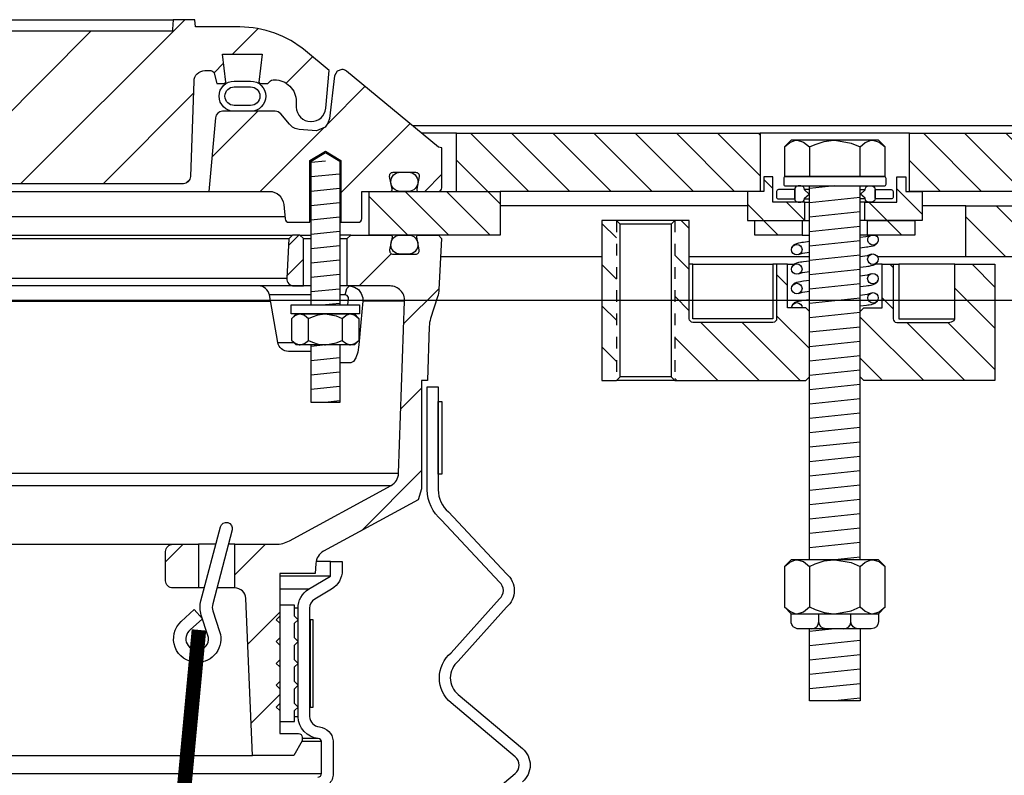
# Model space of a CAD drawing. Extents: x -169 to 7270, y -140 to 2984.
# Tile 566 of 656: x 6825.95 to 6834.41, y 415.93 to 422.42. Entities that reach past the tile are written whole.
import ezdxf

# ---------------------------------------------------------------- set-up
doc = ezdxf.new("R2010")
doc.units = 0
doc.header["$MEASUREMENT"] = 0
doc.linetypes.add('HIDDEN5', pattern=[0.05, 0.025, -0.025])
doc.layers.add('FREEZE-LINES', color=8, linetype='CONTINUOUS', plot=False)
for name, color, linetype in [('MULTI-PORT-MANHOLE', 4, 'CONTINUOUS'), ('MULTI-PORT-MANHOLE-HATCH', 252, 'CONTINUOUS'), ('MULTI-PORT-SHROUD', 1, 'CONTINUOUS'), ('MULTI-PORT-SPILL-BUCKET', 1, 'CONTINUOUS'), ('MULTI-PORT-SPILL-BUCKET-HATCH', 7, 'CONTINUOUS'), ('MULTI-PORT-SPILL-BUCKET-MANHOLE', 2, 'CONTINUOUS'), ('MULTI-PORT-SPILL-BUCKET-MANHOLE-HATCH', 7, 'CONTINUOUS'), ('MULTI-PORT-SPILL-BUCKET-SHROUD', 1, 'CONTINUOUS')]:
    doc.layers.add(name, color=color, linetype=linetype)
pattern_1 = [(135, (14796.21675, -756.0172), (0.176776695, 0.176776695), [])]
pattern_2 = [(45, (-1151.3131, -756.0172), (-0.35355339, 0.35355339), [])]

msp = doc.modelspace()

# ---------------------------------------------------------------- hatches: boundary and pattern name
at = {"layer": 'MULTI-PORT-MANHOLE-HATCH', "linetype": 'Continuous'}
h = msp.add_hatch(dxfattribs=at)
h.set_pattern_fill('LINE', color=256, scale=2, angle=45, style=0)
h.set_pattern_definition(pattern_1)
h.paths.add_polyline_path([(6835.57683, 420.00736), (6835.57683, 420.38236), (6834.07683, 420.38236), (6834.07683, 420.81986), (6835.57683, 420.81986), (6835.57683, 421.50736), (6835.82683, 421.50736), (6835.82683, 420.00736)])
h = msp.add_hatch(dxfattribs=at)
h.set_pattern_fill('LINE', color=256, scale=2, angle=45, style=0)
h.set_pattern_definition(pattern_1)
h.paths.add_polyline_path([(6828.95183, 420.56986), (6828.95183, 420.94486), (6829.70183, 420.94486), (6829.70183, 421.44486), (6832.31121, 421.44486), (6832.31121, 420.94486), (6830.07683, 420.94486), (6830.07683, 420.56986)])
h = msp.add_hatch(dxfattribs=at)
h.set_pattern_fill('LINE', color=256, scale=2, angle=45, style=0)
h.set_pattern_definition(pattern_1)
h.paths.add_polyline_path([(6833.59246, 421.44486), (6835.45183, 421.44486), (6835.45183, 420.94486), (6833.59246, 420.94486)])
h = msp.add_hatch(dxfattribs=at)
h.set_pattern_fill('LINE', color=256, scale=2, angle=45, style=0)
h.set_pattern_definition(pattern_1)
h.paths.add_polyline_path([(6833.20964, 420.85111), (6833.48308, 420.85111), (6833.48308, 421.06986), (6833.56121, 421.06986), (6833.56121, 420.94486), (6833.70183, 420.94486), (6833.70183, 420.69486), (6833.20964, 420.69486)])
h.paths.add_polyline_path([(6832.20183, 420.94486), (6832.34246, 420.94486), (6832.34246, 421.06986), (6832.42058, 421.06986), (6832.42058, 420.85111), (6832.69402, 420.85111), (6832.69402, 420.69486), (6832.20183, 420.69486)])
h.paths.add_polyline_path([(6832.26433, 420.69486), (6832.67058, 420.69486), (6832.67058, 420.56986), (6832.26433, 420.56986)])
h.paths.add_polyline_path([(6833.23308, 420.69486), (6833.63933, 420.69486), (6833.63933, 420.56986), (6833.23308, 420.56986)])
h = msp.add_hatch(dxfattribs=at)
h.set_pattern_fill('LINE', color=256, scale=2, angle=45, style=0)
h.set_pattern_definition(pattern_1)
h.paths.add_polyline_path([(6831.57683, 420.69486), (6831.70183, 420.69486), (6831.70183, 419.85111, 0.4142136), (6831.73308, 419.81986), (6832.42058, 419.81986, 0.4142136), (6832.45183, 419.85111), (6832.45183, 420.31986), (6832.54558, 420.31986), (6832.54558, 419.94486), (6832.70183, 419.94486), (6832.73308, 419.91361), (6832.73308, 419.35111), (6832.70183, 419.31986), (6831.57683, 419.31986)])
h.paths.add_polyline_path([(6830.95183, 420.69486), (6831.07683, 420.69486), (6831.07683, 419.31986), (6830.95183, 419.31986)])
h = msp.add_hatch(dxfattribs=at)
h.set_pattern_fill('LINE', color=256, scale=2, angle=45, style=0)
h.set_pattern_definition(pattern_1)
h.paths.add_polyline_path([(6833.17058, 419.91361), (6833.20183, 419.94486), (6833.35808, 419.94486), (6833.35808, 420.31986), (6833.45183, 420.31986), (6833.45183, 419.85111, 0.4142136), (6833.48308, 419.81986), (6833.92556, 419.81986), (6833.95432, 419.82405), (6833.97537, 419.83548), (6833.98308, 419.85111), (6833.98308, 420.31986), (6834.32683, 420.31986), (6834.32683, 419.31986), (6833.20183, 419.31986), (6833.17058, 419.35111)])
at = {"layer": 'MULTI-PORT-SPILL-BUCKET-HATCH', "linetype": 'Continuous'}
h = msp.add_hatch(dxfattribs=at)
h.set_pattern_fill('LINE', color=256, scale=4, angle=45, style=0)
h.set_pattern_definition([(45, (-1015.51055, -784.51195), (-0.35355339, 0.35355339), [])])
edge = h.paths.add_edge_path(flags=16)
edge.add_line((6828.38933, 420.13236), (6828.38933, 420.53861))
edge.add_line((6828.38933, 420.53861), (6828.35808, 420.56986))
edge.add_line((6828.35808, 420.56986), (6828.29558, 420.56986))
edge.add_line((6828.29558, 420.56986), (6828.2626, 420.53688))
edge.add_line((6828.2626, 420.53688), (6828.24485, 420.19813))
edge.add_arc((6828.30727, 420.19486), 0.0625, 176.99787, 269.997947)
edge.add_line((6828.30726, 420.13236), (6828.38933, 420.13236))
edge = h.paths.add_edge_path()
edge.add_line((6827.26739, 417.91361), (6827.48587, 417.91361))
edge.add_line((6827.48587, 417.91361), (6827.48587, 417.53861))
edge.add_line((6827.48587, 417.53861), (6827.26739, 417.53861))
edge.add_arc((6827.26739, 417.60111), 0.0625, 180, 270, ccw=False)
edge.add_line((6827.20489, 417.60111), (6827.20489, 417.85111))
edge.add_arc((6827.26739, 417.85111), 0.0625, 90, 180, ccw=False)
edge = h.paths.add_edge_path()
edge.add_arc((6829.13247, 420.00736), 0.125, 358, 450)
edge.add_line((6829.13247, 420.13236), (6828.76433, 420.13236))
edge.add_line((6828.76433, 420.13236), (6828.76433, 420.53861))
edge.add_line((6828.76433, 420.53861), (6828.79558, 420.56986))
edge.add_line((6828.79558, 420.56986), (6829.13513, 420.56986))
edge.add_arc((6829.13514, 420.55486), 0.015, -11.010479, 90.011204, ccw=False)
edge.add_line((6829.14986, 420.552), (6829.12869, 420.44307))
edge.add_arc((6829.15936, 420.43711), 0.03125, 169.001697, 270.001442)
edge.add_line((6829.15936, 420.40586), (6829.3513, 420.40586))
edge.add_arc((6829.3513, 420.43711), 0.03125, 269.999681, 370.999427)
edge.add_line((6829.38198, 420.44307), (6829.3608, 420.552))
edge.add_arc((6829.3759, 420.55455), 0.01532, 88.573656, 189.573401, ccw=False)
edge.add_line((6829.37629, 420.56986), (6829.5471, 420.56986))
edge.add_line((6829.5471, 420.56986), (6829.5752, 420.53865))
edge.add_line((6829.5752, 420.53865), (6829.55234, 420.10251))
edge.add_arc((6829.30267, 420.11559), 0.25001, 342.100386, 357.000406, ccw=False)
edge.add_line((6829.54058, 420.03875), (6829.48061, 419.85308))
edge.add_arc((6829.71851, 419.77624), 0.25, 162.100003, 178.000095)
edge.add_line((6829.46866, 419.78497), (6829.45242, 419.31986))
edge.add_line((6829.45242, 419.31986), (6829.40187, 419.31986))
edge.add_line((6829.40187, 419.31986), (6829.40187, 418.38941))
edge.add_line((6829.40187, 418.38941), (6829.37442, 418.29642))
edge.add_line((6829.37442, 418.29642), (6828.56012, 417.85328))
edge.add_arc((6828.61987, 417.74349), 0.125, 118.554702, 177.000044)
edge.add_line((6828.49505, 417.75003), (6828.49052, 417.66361))
edge.add_line((6828.49052, 417.66361), (6828.18683, 417.66361))
edge.add_line((6828.18683, 417.66361), (6828.18683, 416.28861))
edge.add_line((6828.18683, 416.28861), (6828.34558, 416.28861))
edge.add_arc((6828.34558, 416.25736), 0.03125, 0, 90, ccw=False)
edge.add_line((6828.37683, 416.25736), (6828.37683, 416.22611))
edge.add_line((6828.37683, 416.22611), (6828.30466, 416.10111))
edge.add_line((6828.30466, 416.10111), (6827.95183, 416.10111))
edge.add_line((6827.95183, 416.10111), (6827.89298, 417.44895))
edge.add_arc((6827.79932, 417.44486), 0.09375, 2.499991, 90)
edge.add_line((6827.79932, 417.53861), (6827.79932, 417.91361))
edge.add_line((6827.79932, 417.91361), (6828.14972, 417.91361))
edge.add_arc((6828.14972, 418.1636), 0.25, 270.000244, 298.555091)
edge.add_line((6828.26922, 417.94402), (6829.14056, 418.41819))
edge.add_arc((6829.08081, 418.52799), 0.125, 298.554793, 357.999929)
edge.add_line((6829.20573, 418.52363), (6829.25739, 420.003))
h = msp.add_hatch(dxfattribs=at)
h.set_pattern_fill('LINE', color=256, scale=4, angle=45, style=0)
h.set_pattern_definition([(45, (-1151.3131, -756.0172), (-0.35355339, 0.35355339), [])])
edge = h.paths.add_edge_path()
edge.add_line((6828.38933, 420.13236), (6828.38933, 420.53861))
edge.add_line((6828.38933, 420.53861), (6828.35808, 420.56986))
edge.add_line((6828.35808, 420.56986), (6828.29558, 420.56986))
edge.add_line((6828.29558, 420.56986), (6828.2626, 420.53688))
edge.add_line((6828.2626, 420.53688), (6828.24485, 420.19813))
edge.add_arc((6828.30727, 420.19486), 0.0625, 176.99787, 269.997947)
edge.add_line((6828.30726, 420.13236), (6828.38933, 420.13236))
at = {"layer": 'MULTI-PORT-SPILL-BUCKET-MANHOLE-HATCH', "linetype": 'Continuous'}
h = msp.add_hatch(dxfattribs=at)
h.set_pattern_fill('LINE', color=256, scale=4, angle=45, style=0)
h.set_pattern_definition(pattern_2)
h.paths.add_polyline_path([(6827.44867, 421.89126, -0.4040269), (6827.54236, 421.98173), (6827.5923, 421.98173, -0.339462), (6827.62248, 421.95857), (6827.64558, 421.87236), (6827.71433, 421.87236), (6827.72324, 421.88126), (6827.69363, 422.12236), (6828.03503, 422.12236), (6828.00542, 421.88126), (6828.01433, 421.87236), (6828.08308, 421.87236), (6828.10518, 421.89445, -0.1989124), (6828.12727, 421.90361), (6828.13933, 421.90361, -0.4142136), (6828.32683, 421.71611), (6828.32683, 421.66923, 0.4182417), (6828.45355, 421.54424, 0.3928366), (6828.57979, 421.65834), (6828.60808, 421.98173), (6828.40514, 422.15203, 0.1763305), (6827.8427, 422.35673), (6827.46012, 422.35673), (6827.45574, 422.41923), (6827.27084, 422.41923), (6827.26799, 422.37854), (6827.26515, 422.33784), (6827.2645, 422.32853), (6827.26384, 422.31924), (6823.63945, 422.31924), (6823.63815, 422.33784), (6823.6353, 422.37854), (6823.63246, 422.41923), (6823.44728, 422.41923), (6823.44291, 422.35673), (6823.27312, 422.35673), (6823.26875, 422.41923), (6823.08124, 422.41923), (6823.07687, 422.35673), (6822.82291, 422.35673), (6822.82291, 422.41923), (6822.70695, 422.41923), (6822.70695, 422.35673), (6822.48275, 422.35673), (6822.48275, 422.41923), (6822.36679, 422.41923), (6822.36679, 422.35673), (6821.82679, 422.35673), (6821.82242, 422.41923), (6821.63491, 422.41923), (6821.63054, 422.35673), (6821.5088, 422.35673), (6821.50443, 422.41923), (6821.31371, 422.41923), (6821.29226, 422.41673), (6821.27204, 422.41084), (6821.2531, 422.40161), (6821.23597, 422.38936), (6821.22116, 422.37438), (6821.20905, 422.35715), (6821.20304, 422.34545), (6821.19829, 422.33318), (6821.19461, 422.31932), (6821.19254, 422.30513), (6821.15701, 421.89899), (6821.12147, 421.49286), (6821.1164, 421.43497), (6821.11062, 421.36891), (6821.1068, 421.35294), (6821.0992, 421.33329), (6821.08843, 421.3152), (6821.07476, 421.29918), (6821.0586, 421.28566), (6821.04039, 421.27507), (6821.01304, 421.26479), (6820.9868, 421.26298), (6818.85481, 421.26298), (6818.8095, 421.27148), (6818.77036, 421.29582), (6818.74269, 421.3327), (6818.73028, 421.37709), (6818.6838, 421.90834), (6818.68996, 421.95941), (6818.71616, 422.00368), (6818.75798, 422.03365), (6818.80833, 422.04423), (6819.17038, 422.04423), (6819.21822, 422.05375), (6819.25877, 422.08085), (6819.28587, 422.1214), (6819.29539, 422.16923), (6819.29539, 422.29423), (6819.28587, 422.34207), (6819.25877, 422.38262), (6819.21822, 422.40972), (6819.17038, 422.41923), (6818.98287, 422.41923), (6818.9785, 422.35673), (6818.64209, 422.35673), (6818.59567, 422.36028), (6818.54925, 422.36393), (6818.50193, 422.36039), (6818.4539, 422.35673), (6818.39161, 422.35673), (6818.36881, 422.36279), (6818.35497, 422.37459), (6818.3286, 422.3952), (6818.29853, 422.40973), (6818.26595, 422.41728), (6818.23236, 422.41923), (6818.16709, 422.40859), (6818.11175, 422.3749), (6818.10251, 422.36693), (6818.08192, 422.35726), (6818.06726, 422.35673), (6818.03805, 422.35673), (6818.01567, 422.35849), (6817.99367, 422.36296), (6817.97189, 422.36891), (6817.95004, 422.37459), (6817.94854, 422.37492), (6817.94703, 422.37523), (6817.93465, 422.37704), (6817.92216, 422.37765), (6817.90813, 422.37688), (6817.89427, 422.37459), (6817.87242, 422.3689), (6817.85062, 422.36295), (6817.82858, 422.35849), (6817.80626, 422.35673), (6817.75678, 422.35673), (6817.73435, 422.36337), (6817.71957, 422.37401), (6817.7189, 422.37459), (6817.71228, 422.3801), (6817.70536, 422.38522), (6817.68349, 422.39791), (6817.65986, 422.40692), (6817.63438, 422.41229), (6817.60838, 422.41402), (6817.58088, 422.41209), (6817.55401, 422.40605), (6817.52838, 422.39547), (6817.50503, 422.38054), (6817.5014, 422.37762), (6817.49062, 422.36841), (6817.4681, 422.3577), (6817.45142, 422.35673), (6817.06096, 422.35673, 0.176327), (6816.49852, 422.15202), (6816.29558, 421.98173), (6816.32387, 421.65834, 0.3928366), (6816.45011, 421.54424, 0.4182417), (6816.57683, 421.66923), (6816.57683, 421.71611, -0.4142136), (6816.76433, 421.90361), (6816.77639, 421.90361, -0.1989124), (6816.79848, 421.89445), (6816.82058, 421.87236), (6816.88933, 421.87236), (6816.89824, 421.88126), (6816.86863, 422.12236), (6817.21003, 422.12236), (6817.18042, 421.88126), (6817.18933, 421.87236), (6817.25808, 421.87236), (6817.28118, 421.95857, -0.3394582), (6817.31137, 421.98173), (6817.3613, 421.98173, -0.4040263), (6817.45499, 421.89125), (6817.48355, 421.07331, 0.4040263), (6817.54602, 421.01298), (6817.70465, 421.01298), (6817.75637, 421.01683), (6817.80809, 421.02053), (6818.16349, 421.01858), (6818.53039, 421.0169), (6818.5612, 421.01597), (6818.59192, 421.01352), (6818.6022, 421.01298), (6821.27824, 421.01298), (6821.32355, 421.02148), (6821.3627, 421.04582), (6821.39036, 421.0827), (6821.40278, 421.12709), (6821.47304, 421.93013), (6821.48545, 421.97452), (6821.51311, 422.0114), (6821.55226, 422.03573), (6821.59757, 422.04423), (6824.00244, 422.04423, -0.3888787), (6824.25149, 421.81602), (6824.25934, 421.72628, 0.3888787), (6824.3216, 421.66923), (6824.45791, 421.66923, -0.0996827), (6824.50629, 421.65949), (6825.67062, 421.17076, -0.2784038), (6825.74677, 421.0664), (6825.74745, 421.05863, 0.3888787), (6825.79726, 421.01299), (6827.35765, 421.01298, 0.4040262), (6827.42011, 421.0733)])
h = msp.add_hatch(dxfattribs=at)
h.set_pattern_fill('LINE', color=256, scale=4, angle=45, style=0)
h.set_pattern_definition(pattern_2)
edge = h.paths.add_edge_path()
edge.add_line((6827.63199, 421.5753), (6827.57683, 420.94486))
edge.add_line((6827.57683, 420.94486), (6828.0953, 420.94486))
edge.add_arc((6828.0953, 420.81986), 0.125, 5.000099, 90.000043, ccw=False)
edge.add_line((6828.21982, 420.83075), (6828.23058, 420.70776))
edge.add_arc((6828.26172, 420.71048), 0.03125, 185, 270)
edge.add_line((6828.26172, 420.67923), (6828.44313, 420.67923))
edge.add_line((6828.44313, 420.67923), (6828.44313, 421.21048))
edge.add_line((6828.44313, 421.21048), (6828.57683, 421.29082))
edge.add_line((6828.57683, 421.29082), (6828.71053, 421.21048))
edge.add_line((6828.71053, 421.21048), (6828.71053, 420.67923))
edge.add_line((6828.71053, 420.67923), (6828.85808, 420.67923))
edge.add_arc((6828.85808, 420.71048), 0.03125, 270, 360)
edge.add_line((6828.88933, 420.71048), (6828.88933, 420.94486))
edge.add_line((6828.88933, 420.94486), (6829.13438, 420.94486))
edge.add_arc((6829.13438, 420.96048), 0.01562, 270, 370.999746)
edge.add_line((6829.14971, 420.96346), (6829.12869, 421.07165))
edge.add_arc((6829.15936, 421.07761), 0.03125, 90.000847, 191.000593, ccw=False)
edge.add_line((6829.15936, 421.10886), (6829.3513, 421.10886))
edge.add_arc((6829.3513, 421.07761), 0.03125, -10.998303, 90.001443, ccw=False)
edge.add_line((6829.38198, 421.07165), (6829.3608, 420.96272))
edge.add_arc((6829.37553, 420.95986), 0.01501, 169.008936, 269.975776)
edge.add_line((6829.37553, 420.94486), (6829.54558, 420.94486))
edge.add_arc((6829.54558, 420.97611), 0.03125, 270, 360)
edge.add_line((6829.57683, 420.97611), (6829.57683, 421.31986))
edge.add_line((6829.57683, 421.31986), (6829.54852, 421.32517))
edge.add_line((6829.54852, 421.32517), (6828.75754, 421.97727))
edge.add_arc((6828.71787, 421.92898), 0.0625, 50.600528, 90)
edge.add_line((6828.71787, 421.99148), (6828.6771, 421.97615))
edge.add_line((6828.6771, 421.97615), (6828.65633, 421.93767))
edge.add_line((6828.65633, 421.93767), (6828.61104, 421.57072))
edge.add_line((6828.61104, 421.57072), (6828.59913, 421.53057))
edge.add_line((6828.59913, 421.53057), (6828.57404, 421.49671))
edge.add_line((6828.57404, 421.49671), (6828.50183, 421.46391))
edge.add_line((6828.50183, 421.46391), (6828.35272, 421.47696))
edge.add_arc((6828.36361, 421.60149), 0.125, 220.000141, 265.000351, ccw=False)
edge.add_line((6828.26785, 421.52114), (6828.19326, 421.61003))
edge.add_arc((6828.14539, 421.56986), 0.0625, 40.001024, 90.001569)
edge.add_line((6828.14539, 421.63236), (6827.69425, 421.63236))
edge.add_arc((6827.69425, 421.56986), 0.0625, 90, 175)

# ---------------------------------------------------------------- linework, layer by layer
at = {"layer": 'FREEZE-LINES', "linetype": 'Continuous'}
msp.add_line((7225.69428, 420.00736), (6181.69428, 420.00736), dxfattribs=at)
at = {"layer": 'MULTI-PORT-MANHOLE', "color": 7, "linetype": 'Continuous'}
for p, q in [((6835.57683, 421.50736), (6829.32753, 421.50736)), ((6833.59246, 421.44486), (6832.31121, 421.44486)), ((6832.20183, 420.81986), (6830.07683, 420.81986)), ((6832.6918, 420.88111), (6832.73308, 420.88111)), ((6832.69402, 420.85111), (6832.73308, 420.85111)), ((6833.20964, 420.85111), (6833.17058, 420.85111)), ((6834.07683, 420.81986), (6833.70183, 420.81986)), ((6831.57683, 420.69486), (6831.07683, 420.69486)), ((6832.69402, 420.69486), (6832.73308, 420.69486)), ((6833.20964, 420.69486), (6833.17058, 420.69486)), ((6832.67058, 420.56986), (6832.73308, 420.56986)), ((6833.23308, 420.56986), (6833.17058, 420.56986)), ((6830.95183, 420.38236), (6829.567, 420.38236)), ((6832.73308, 420.38236), (6831.70183, 420.38236)), ((6831.73308, 420.31986), (6832.42058, 420.31986)), ((6832.54558, 420.31986), (6832.60467, 420.31986)), ((6833.35808, 420.31986), (6833.29899, 420.31986)), ((6834.07683, 420.38236), (6833.31845, 420.38236)), ((6833.98307, 420.31986), (6833.50006, 420.31986)), ((6831.57683, 419.31986), (6831.07683, 419.31986))]:
    msp.add_line(p, q, dxfattribs=at)
at = {"layer": 'MULTI-PORT-MANHOLE', "color": 254, "linetype": 'Continuous'}
for p, q in [((6829.70183, 421.44486), (6829.40334, 421.44486)), ((6833.17058, 420.96171), (6833.21186, 420.96171)), ((6833.21186, 420.88111), (6833.17058, 420.88111))]:
    msp.add_line(p, q, dxfattribs=at)
at = {"layer": 'MULTI-PORT-MANHOLE', "color": 2, "linetype": 'Continuous'}
for p, q in [((6832.73532, 421.32619), (6832.73532, 421.07171)), ((6833.16834, 421.07171), (6833.16834, 421.32619)), ((6832.73308, 417.78154), (6832.73308, 420.99171)), ((6833.17058, 417.78154), (6833.17058, 420.99171)), ((6831.54558, 420.66361), (6831.10808, 420.66361)), ((6831.54558, 419.35111), (6831.10808, 419.35111)), ((6832.73532, 417.72353), (6832.73532, 417.37556)), ((6833.16834, 417.37556), (6833.16834, 417.72353))]:
    msp.add_line(p, q, dxfattribs=at)
at = {"layer": 'MULTI-PORT-MANHOLE', "linetype": 'Continuous'}
msp.add_line((6829.70183, 420.94486), (6830.07683, 420.94486), dxfattribs=at)
at = {"layer": 'MULTI-PORT-MANHOLE', "color": 3, "linetype": 'Continuous'}
msp.add_line((6833.17058, 419.89493), (6833.17058, 420.83461), dxfattribs=at)
at = {"layer": 'MULTI-PORT-MANHOLE', "color": 1, "linetype": 'HIDDEN5', "ltscale": 0.4}
for p, q in [((6831.07683, 420.69486), (6831.07683, 419.31986)), ((6831.57683, 420.69486), (6831.57683, 419.31986))]:
    msp.add_line(p, q, dxfattribs=at)
at = {"layer": 'MULTI-PORT-MANHOLE', "linetype": 'Continuous'}
for points in [[(6835.57683, 420.00736), (6835.57683, 420.38236), (6834.07683, 420.38236), (6834.07683, 420.81986), (6835.57683, 420.81986), (6835.57683, 421.50736), (6835.82683, 421.50736), (6835.82683, 420.00736)], [(6828.95183, 420.56986), (6828.95183, 420.94486), (6829.70183, 420.94486), (6829.70183, 421.44486), (6832.31121, 421.44486), (6832.31121, 420.94486), (6830.07683, 420.94486), (6830.07683, 420.56986)], [(6833.59246, 421.44486), (6835.45183, 421.44486), (6835.45183, 420.94486), (6833.59246, 420.94486)]]:
    msp.add_lwpolyline(points, close=True, dxfattribs=at)
at = {"layer": 'MULTI-PORT-MANHOLE', "color": 2, "linetype": 'Continuous'}
for points in [[(6833.32683, 421.07171), (6833.38484, 421.07171), (6833.38484, 421.32619), (6833.32683, 421.38421), (6832.57683, 421.38421), (6832.51882, 421.32619), (6832.51882, 421.07171), (6832.57683, 421.07171)], [(6832.42058, 421.06986), (6832.34246, 421.06986), (6832.34246, 420.94486), (6832.20183, 420.94486), (6832.20183, 420.69486), (6832.69402, 420.69486), (6832.69402, 420.85111), (6832.42058, 420.85111)], [(6833.48308, 421.06986), (6833.56121, 421.06986), (6833.56121, 420.94486), (6833.70183, 420.94486), (6833.70183, 420.69486), (6833.20964, 420.69486), (6833.20964, 420.85111), (6833.48308, 420.85111)], [(6831.10808, 419.35111), (6831.10808, 420.66361), (6831.07683, 420.69486), (6830.95183, 420.69486), (6830.95183, 419.31986), (6831.07683, 419.31986)], [(6832.67058, 420.56986), (6832.26433, 420.56986), (6832.26433, 420.69486), (6832.67058, 420.69486), (6832.67058, 420.56986)], [(6833.23308, 420.56986), (6833.23308, 420.69486), (6833.63933, 420.69486), (6833.63933, 420.56986), (6833.23308, 420.56986)], [(6833.32683, 417.31754), (6833.38484, 417.37556), (6833.38484, 417.72353), (6833.32683, 417.78154), (6832.57683, 417.78154), (6832.51882, 417.72353), (6832.51882, 417.37556), (6832.57683, 417.31754)]]:
    msp.add_lwpolyline(points, close=True, dxfattribs=at)
for points in [[(6832.51882, 421.32619), (6832.56395, 421.36352), (6832.61348, 421.38421), (6832.62707, 421.38421), (6832.62707, 421.38421), (6832.68334, 421.36769), (6832.73532, 421.32619), (6832.78393, 421.34833), (6832.85958, 421.37303), (6832.94083, 421.38405), (6832.95183, 421.38421), (6833.09134, 421.3591), (6833.16834, 421.32619), (6833.21346, 421.36352), (6833.26299, 421.38421), (6833.27659, 421.38421), (6833.33286, 421.36769), (6833.38484, 421.32619)], [(6832.51882, 417.72353), (6832.56395, 417.76086), (6832.61348, 417.78154), (6832.62707, 417.78154), (6832.62707, 417.78154), (6832.68334, 417.76503), (6832.73532, 417.72353), (6832.78393, 417.74567), (6832.85958, 417.77037), (6832.94083, 417.78138), (6832.95183, 417.78154), (6833.09134, 417.75643), (6833.16834, 417.72353), (6833.21346, 417.76086), (6833.26299, 417.78154), (6833.27659, 417.78154), (6833.33286, 417.76503), (6833.38484, 417.72353)], [(6832.51882, 417.37556), (6832.56395, 417.33823), (6832.61348, 417.31754), (6832.62707, 417.31754), (6832.62707, 417.31754), (6832.68334, 417.33406), (6832.73532, 417.37556), (6832.78393, 417.35342), (6832.85958, 417.32872), (6832.94083, 417.3177), (6832.95183, 417.31754), (6833.09134, 417.34265), (6833.16834, 417.37556), (6833.21346, 417.33823), (6833.26299, 417.31754), (6833.27659, 417.31754), (6833.33286, 417.33406), (6833.38484, 417.37556)], [(6833.17058, 417.18755), (6833.17058, 416.57021), (6832.73308, 416.57021), (6832.73308, 417.18754)]]:
    msp.add_lwpolyline(points, dxfattribs=at)
for points in [[(6833.3757, 421.07171), (6832.52796, 421.07171, 0.4142136), (6832.51233, 421.05608), (6832.51233, 421.00734, 0.4142136), (6832.52796, 420.99171), (6833.3757, 420.99171, 0.4142136), (6833.39133, 421.00734), (6833.39133, 421.05608, 0.4142136)], [(6831.57683, 419.31986), (6832.70183, 419.31986), (6832.73308, 419.35111), (6832.73308, 419.91361), (6832.70183, 419.94486), (6832.54558, 419.94486), (6832.54558, 420.31986), (6832.45183, 420.31986), (6832.45183, 419.85111, -0.4142136), (6832.42058, 419.81986), (6831.73308, 419.81986, -0.4142136), (6831.70183, 419.85111), (6831.70183, 420.69486), (6831.57683, 420.69486), (6831.54558, 420.66361), (6831.54558, 419.35111)], [(6833.98308, 419.85111), (6833.98308, 420.31986), (6834.32683, 420.31986), (6834.32683, 419.31986), (6833.20183, 419.31986), (6833.17058, 419.35111), (6833.17058, 419.91361), (6833.20183, 419.94486), (6833.35808, 419.94486), (6833.35808, 420.31986), (6833.45183, 420.31986), (6833.45183, 419.85111, 0.4142136), (6833.48308, 419.81986), (6833.92556, 419.81986), (6833.95432, 419.82405), (6833.97537, 419.83548)]]:
    msp.add_lwpolyline(points, format="xyb", close=True, dxfattribs=at)
at = {"layer": 'MULTI-PORT-MANHOLE', "color": 7, "linetype": 'Continuous'}
for points in [[(6832.60683, 420.88236, 0.4142136), (6832.63808, 420.85111), (6832.66058, 420.85111, 0.4142136), (6832.69183, 420.88236), (6832.69183, 420.88624), (6832.73244, 420.92141), (6832.69183, 420.95658), (6832.69183, 420.96046, 0.4142136), (6832.66058, 420.99171), (6832.63808, 420.99171, 0.4142136), (6832.60683, 420.96046), (6832.60683, 420.88111)], [(6833.29683, 420.88236, -0.4142136), (6833.26558, 420.85111), (6833.24308, 420.85111, -0.4142136), (6833.21183, 420.88236), (6833.21183, 420.88624), (6833.17122, 420.92141), (6833.21183, 420.95658), (6833.21183, 420.96046, -0.4142136), (6833.24308, 420.99171), (6833.26558, 420.99171, -0.4142136), (6833.29683, 420.96046), (6833.29683, 420.88111)], [(6832.60683, 420.88241), (6832.60683, 420.96041), (6832.46746, 420.96041, 0.4142136), (6832.45183, 420.94479), (6832.45183, 420.89723, 0.4142136), (6832.46183, 420.8816), (6832.60683, 420.8816)], [(6833.29683, 420.88241), (6833.29683, 420.96041), (6833.43621, 420.96041, -0.4142136), (6833.45183, 420.94479), (6833.45183, 420.89723, -0.4142136), (6833.44183, 420.8816), (6833.29683, 420.8816)]]:
    msp.add_lwpolyline(points, format="xyb", dxfattribs=at)
at = {"layer": 'MULTI-PORT-MANHOLE', "color": 1, "linetype": 'Continuous'}
for points in [[(6833.17058, 420.55019), (6833.21754, 420.5571), (6833.23222, 420.5594), (6833.26011, 420.56986)], [(6832.73308, 420.51319), (6832.68168, 420.50632), (6832.66921, 420.50448), (6832.65777, 420.50265), (6832.63986, 420.49944), (6832.62354, 420.49499), (6832.61601, 420.49237), (6832.60827, 420.48885), (6832.60326, 420.48596), (6832.59792, 420.48207), (6832.59314, 420.47766), (6832.58853, 420.47208), (6832.58425, 420.46474), (6832.582, 420.45742)], [(6833.17058, 420.45993), (6833.22323, 420.46697), (6833.2357, 420.46881), (6833.24714, 420.47064), (6833.26504, 420.47385), (6833.28137, 420.4783), (6833.2889, 420.48092), (6833.29664, 420.48444), (6833.30165, 420.48733), (6833.30699, 420.49122), (6833.31177, 420.49563), (6833.31638, 420.50121), (6833.32066, 420.50855), (6833.32291, 420.51587)], [(6832.64092, 420.40198), (6832.67269, 420.41389), (6832.73308, 420.4228)], [(6833.26231, 420.4044), (6833.23053, 420.39249), (6833.17058, 420.38364)], [(6832.45183, 420.31986), (6832.42058, 420.31986), (6832.42058, 419.85111), (6831.73308, 419.85111), (6831.73308, 420.31986), (6831.70183, 420.31986)], [(6832.73308, 420.34635), (6832.68168, 420.33948), (6832.66921, 420.33764), (6832.65777, 420.3358), (6832.63986, 420.33259), (6832.62354, 420.32814), (6832.61601, 420.32552), (6832.60827, 420.32201), (6832.60326, 420.31912), (6832.59792, 420.31523), (6832.59314, 420.31082), (6832.58853, 420.30524), (6832.58425, 420.2979), (6832.582, 420.29057)], [(6833.17058, 420.29325), (6833.22155, 420.30006), (6833.23402, 420.3019), (6833.24546, 420.30373), (6833.26336, 420.30694), (6833.27969, 420.31139), (6833.28722, 420.31401), (6833.29495, 420.31753), (6833.29997, 420.32042), (6833.30531, 420.32431), (6833.31009, 420.32872), (6833.31469, 420.3343), (6833.31898, 420.34164), (6833.32123, 420.34896)], [(6833.45183, 420.31986), (6833.50006, 420.31986), (6833.50006, 419.85111), (6833.98307, 419.85111)], [(6832.64092, 420.23513), (6832.67269, 420.24705), (6832.73308, 420.25596)], [(6833.26231, 420.23745), (6833.23053, 420.22554), (6833.17058, 420.21669)], [(6832.73308, 420.17938), (6832.68168, 420.17251), (6832.66921, 420.17067), (6832.65777, 420.16884), (6832.63986, 420.16563), (6832.62354, 420.16118), (6832.61601, 420.15856), (6832.60827, 420.15504), (6832.60326, 420.15215), (6832.59792, 420.14826), (6832.59314, 420.14385), (6832.58853, 420.13827), (6832.58425, 420.13093), (6832.582, 420.12361)], [(6833.17058, 420.1263), (6833.22155, 420.13311), (6833.23402, 420.13495), (6833.24546, 420.13678), (6833.26336, 420.13999), (6833.27969, 420.14444), (6833.28722, 420.14706), (6833.29495, 420.15058), (6833.29997, 420.15347), (6833.30531, 420.15736), (6833.31009, 420.16177), (6833.31469, 420.16735), (6833.31898, 420.17469), (6833.32123, 420.18202)], [(6832.64092, 420.06817), (6832.67269, 420.08008), (6832.73308, 420.08899)], [(6833.26231, 420.07174), (6833.23053, 420.05983), (6833.17058, 420.05098)], [(6832.73308, 420.01328), (6832.68211, 420.00647), (6832.66964, 420.00462), (6832.6582, 420.00279), (6832.6403, 419.99958), (6832.62397, 419.99513), (6832.61644, 419.99251), (6832.60871, 419.98899), (6832.60369, 419.9861), (6832.59835, 419.98222), (6832.59357, 419.97781), (6832.58897, 419.97222), (6832.58468, 419.96488), (6832.58243, 419.95756)], [(6833.17058, 419.96059), (6833.22339, 419.96765), (6833.23586, 419.96949), (6833.2473, 419.97132), (6833.2652, 419.97453), (6833.28153, 419.97898), (6833.28906, 419.9816), (6833.29679, 419.98512), (6833.30181, 419.98801), (6833.30715, 419.9919), (6833.31193, 419.99631), (6833.31653, 420.00189), (6833.32082, 420.00923), (6833.32307, 420.01656)]]:
    msp.add_lwpolyline(points, dxfattribs=at)
for points in [[(6833.29908, 420.56986, -4.4549816), (6833.26055, 420.56986)], [(6832.58045, 419.94486, -0.9883849), (6832.6706, 419.94486)]]:
    msp.add_lwpolyline(points, format="xyb", close=True, dxfattribs=at)
at = {"layer": 'MULTI-PORT-MANHOLE', "color": 2, "linetype": 'Continuous'}
for points in [[(6833.32683, 417.31754), (6833.32683, 417.25005, -0.4142124), (6833.26433, 417.18755), (6832.63933, 417.18754, -0.4142147), (6832.57683, 417.25004), (6832.57683, 417.31754)], [(6832.75184, 417.18755, 0.4118607), (6832.81384, 417.25004), (6832.81384, 417.31754)], [(6832.87584, 417.18755, -0.4118607), (6832.81384, 417.25004), (6832.81384, 417.31754)], [(6833.02782, 417.18755, 0.4118607), (6833.08982, 417.25004), (6833.08982, 417.31754)], [(6833.15182, 417.18755, -0.4118607), (6833.08982, 417.25004), (6833.08982, 417.31754)]]:
    msp.add_lwpolyline(points, format="xyb", dxfattribs=at)
at = {"layer": 'MULTI-PORT-MANHOLE', "color": 1, "linetype": 'Continuous'}
for centre in [(6832.62509, 420.44418), (6833.27814, 420.3622), (6832.62509, 420.27734), (6833.27814, 420.19525), (6832.62509, 420.11037), (6833.27998, 420.02979)]:
    msp.add_circle(centre, 0.04508, dxfattribs=at)
at = {"layer": 'MULTI-PORT-MANHOLE-HATCH'}
for p, q in [((6832.95183, 420.99171), (6832.73308, 420.96892)), ((6833.17058, 420.89103), (6832.73308, 420.84545)), ((6833.17058, 420.76757), (6832.73308, 420.72198)), ((6833.17058, 420.6441), (6832.73308, 420.59852)), ((6833.17058, 420.6441), (6832.73308, 420.59852)), ((6833.17058, 420.52063), (6832.73308, 420.47505)), ((6833.17058, 420.39716), (6832.73308, 420.35158)), ((6833.17058, 420.39716), (6832.73308, 420.35158)), ((6833.17058, 420.27369), (6832.73308, 420.22811)), ((6833.17058, 420.15023), (6832.73308, 420.10464)), ((6833.17058, 420.15023), (6832.73308, 420.10464)), ((6833.17058, 420.02676), (6832.73308, 419.98118)), ((6833.17058, 419.90329), (6832.73308, 419.85771)), ((6833.17058, 419.90329), (6832.73308, 419.85771)), ((6833.17058, 419.77982), (6832.73308, 419.73424)), ((6833.17058, 419.65635), (6832.73308, 419.61077)), ((6833.17058, 419.65635), (6832.73308, 419.61077)), ((6833.17058, 419.53289), (6832.73308, 419.4873)), ((6833.17058, 419.40942), (6832.73308, 419.36384)), ((6833.17058, 419.40942), (6832.73308, 419.36384)), ((6833.17058, 419.28595), (6832.73308, 419.24037)), ((6833.17058, 419.16248), (6832.73308, 419.1169)), ((6833.17058, 419.16248), (6832.73308, 419.1169)), ((6833.17058, 419.03901), (6832.73308, 418.99343)), ((6833.17058, 418.91555), (6832.73308, 418.86996)), ((6833.17058, 418.91555), (6832.73308, 418.86996)), ((6833.17058, 418.79208), (6832.73308, 418.7465)), ((6833.17058, 418.66861), (6832.73308, 418.62303)), ((6833.17058, 418.66861), (6832.73308, 418.62303)), ((6833.17058, 418.54514), (6832.73308, 418.49956)), ((6833.17058, 418.42167), (6832.73308, 418.37609)), ((6833.17058, 418.42167), (6832.73308, 418.37609)), ((6833.17058, 418.29821), (6832.73308, 418.25262)), ((6833.17058, 418.17474), (6832.73308, 418.12916)), ((6833.17058, 418.17474), (6832.73308, 418.12916)), ((6833.17058, 418.05127), (6832.73308, 418.00569)), ((6833.17058, 417.9278), (6832.73308, 417.88222)), ((6833.17058, 417.9278), (6832.73308, 417.88222)), ((6833.17058, 417.80433), (6832.95183, 417.78154)), ((6832.95183, 417.18755), (6832.73308, 417.16475)), ((6833.17058, 417.08687), (6832.73308, 417.04129)), ((6833.17058, 416.9634), (6832.73308, 416.91782)), ((6833.17058, 416.83993), (6832.73308, 416.79435)), ((6833.17058, 416.71646), (6832.73308, 416.67088)), ((6833.17058, 416.593), (6832.95183, 416.57021))]:
    msp.add_line(p, q, dxfattribs=at)
at = {"layer": 'MULTI-PORT-MANHOLE-HATCH', "linetype": 'Continuous'}
msp.add_line((6832.73308, 420.96171), (6832.6918, 420.96171), dxfattribs=at)
at = {"layer": 'MULTI-PORT-SHROUD', "color": 1, "linetype": 'Continuous'}
msp.add_lwpolyline([(6829.65649, 415.48164), (6830.20796, 415.94438, 0.4663072), (6830.20796, 416.08801), (6829.65649, 416.55074, -0.4663072), (6829.65649, 416.98164), (6830.07159, 417.44438, 0.4663082), (6830.07159, 417.58801), (6829.57462, 418.11944, -0.2216953), (6829.45183, 418.38277), (6829.45183, 419.26619), (6829.54558, 419.26619), (6829.54558, 418.38277, 0.2216953), (6829.63488, 418.19126), (6830.13185, 417.65983, -0.4663091), (6830.13185, 417.37256), (6829.71675, 416.90983, 0.466309), (6829.71675, 416.62256), (6830.26822, 416.15983, -0.466309), (6830.26822, 415.87256)], format="xyb", dxfattribs=at)
at = {"layer": 'MULTI-PORT-SHROUD', "color": 7, "linetype": 'Continuous'}
msp.add_lwpolyline([(6829.54558, 418.51619), (6829.54558, 419.14119), (6829.57558, 419.14119), (6829.57558, 418.51619)], close=True, dxfattribs=at)
at = {"layer": 'MULTI-PORT-SPILL-BUCKET', "color": 7, "linetype": 'Continuous'}
for p, q in [((6816.60808, 420.56986), (6828.29558, 420.56986)), ((6828.35808, 420.56986), (6828.45363, 420.56986)), ((6828.79558, 420.56986), (6828.70003, 420.56986)), ((6828.2626, 420.53688), (6816.64106, 420.53688)), ((6828.38933, 420.53861), (6828.45363, 420.53861)), ((6828.70003, 420.53861), (6828.76433, 420.53861)), ((6816.65881, 420.19813), (6828.24485, 420.19813)), ((6828.45363, 420.13236), (6816.45003, 420.13236)), ((6828.45363, 420.05489), (6828.09571, 420.05489)), ((6828.7833, 420.13236), (6828.70003, 420.13236)), ((6828.74797, 420.05489), (6828.70003, 420.05489)), ((6825.47004, 420.003), (6828.10486, 420.003)), ((6829.25739, 420.003), (6828.89915, 420.003)), ((6828.16757, 419.64733), (6828.30586, 419.64733)), ((6815.69793, 418.52363), (6829.20573, 418.52363)), ((6815.7631, 418.41819), (6829.14056, 418.41819)), ((6817.63627, 417.91361), (6827.26739, 417.91361)), ((6827.63561, 417.91361), (6827.48587, 417.91361)), ((6827.79932, 417.91361), (6827.74395, 417.91361)), ((6827.53693, 417.53861), (6827.48587, 417.53861)), ((6827.79932, 417.53861), (6827.64527, 417.53861)), ((6816.95183, 416.10111), (6827.95183, 416.10111))]:
    msp.add_line(p, q, dxfattribs=at)
at = {"layer": 'MULTI-PORT-SPILL-BUCKET', "color": 2, "linetype": 'Continuous'}
for p, q in [((6828.43249, 419.66504), (6828.43249, 419.85318)), ((6828.72117, 419.85318), (6828.72117, 419.66504))]:
    msp.add_line(p, q, dxfattribs=at)
for points in [[(6828.45363, 419.96986), (6828.45363, 421.20454), (6828.57683, 421.27857), (6828.70003, 421.20454), (6828.70003, 419.96986)], [(6828.28816, 419.85318), (6828.31824, 419.87807), (6828.35126, 419.89186), (6828.36032, 419.89186), (6828.36032, 419.89186), (6828.39784, 419.88085), (6828.43249, 419.85318), (6828.4649, 419.86794), (6828.51533, 419.88441), (6828.5695, 419.89175), (6828.57683, 419.89186), (6828.66984, 419.87512), (6828.72117, 419.85318), (6828.75125, 419.87807), (6828.78427, 419.89186), (6828.79334, 419.89186), (6828.83085, 419.88085), (6828.86551, 419.85318)], [(6828.28816, 419.66504), (6828.31824, 419.64015), (6828.35126, 419.62636), (6828.36032, 419.62636), (6828.36032, 419.62636), (6828.39784, 419.63737), (6828.43249, 419.66504), (6828.4649, 419.65028), (6828.51533, 419.63381), (6828.5695, 419.62647), (6828.57683, 419.62636), (6828.66984, 419.6431), (6828.72117, 419.66504), (6828.75125, 419.64015), (6828.78427, 419.62636), (6828.79334, 419.62636), (6828.83085, 419.63737), (6828.86551, 419.66504)], [(6828.70003, 419.62636), (6828.70003, 419.13249), (6828.45363, 419.13249), (6828.45363, 419.62636)]]:
    msp.add_lwpolyline(points, dxfattribs=at)
at = {"layer": 'MULTI-PORT-SPILL-BUCKET', "linetype": 'Continuous'}
for points in [[(6829.25739, 420.00299, 0.4244748), (6829.13247, 420.13236), (6828.76433, 420.13236), (6828.76433, 420.53861), (6828.79558, 420.56986), (6829.13513, 420.56986, -0.4717463), (6829.14986, 420.552), (6829.12869, 420.44307, 0.4716293), (6829.15936, 420.40586), (6829.3513, 420.40586, 0.4716293), (6829.38198, 420.44307), (6829.3608, 420.552, -0.4716293), (6829.37629, 420.56986), (6829.5471, 420.56986), (6829.5752, 420.53865), (6829.55234, 420.10251, -0.0651054), (6829.54058, 420.03875), (6829.48061, 419.85308, 0.0694888), (6829.46866, 419.78497), (6829.45242, 419.31986), (6829.40187, 419.31986), (6829.40187, 418.38941), (6829.37442, 418.29642), (6828.56012, 417.85328, 0.2606918), (6828.49505, 417.75003), (6828.49052, 417.66361), (6828.18683, 417.66361), (6828.18683, 416.28861), (6828.34558, 416.28861, -0.4142136), (6828.37683, 416.25736), (6828.37683, 416.22611), (6828.30466, 416.10111), (6827.95183, 416.10111), (6827.89298, 417.44895, 0.4014907), (6827.79932, 417.53861), (6827.79932, 417.53861), (6827.79932, 417.91361), (6828.14972, 417.91361, 0.1252428), (6828.26922, 417.94402), (6829.14056, 418.41819, 0.265356), (6829.20573, 418.52363), (6829.25739, 420.003)], [(6828.38933, 420.13236), (6828.38933, 420.53861), (6828.35808, 420.56986), (6828.29558, 420.56986), (6828.2626, 420.53688), (6828.24485, 420.19813, 0.4296343), (6828.30726, 420.13236), (6828.38933, 420.13236)]]:
    msp.add_lwpolyline(points, format="xyb", dxfattribs=at)
at = {"layer": 'MULTI-PORT-SPILL-BUCKET', "color": 7, "linetype": 'Continuous'}
for points in [[(6829.37133, 420.48586, -0.4142136), (6829.29133, 420.40586), (6829.21933, 420.40586, -0.4142136), (6829.13933, 420.48586), (6829.13933, 420.48986, -0.4142136), (6829.21933, 420.56986), (6829.29133, 420.56986, -0.4142136), (6829.37133, 420.48986)], [(6828.45363, 419.56986), (6828.2599, 419.56986, -0.3639702), (6828.16757, 419.64733), (6828.09571, 420.05489, 0.3639702), (6828.00338, 420.13236)]]:
    msp.add_lwpolyline(points, format="xyb", dxfattribs=at)
msp.add_lwpolyline([(6828.77037, 419.96986), (6828.77506, 420.02255), (6828.77431, 420.03311), (6828.77029, 420.04257), (6828.76344, 420.04985), (6828.7546, 420.05404), (6828.74797, 420.05489), (6828.76024, 420.11042), (6828.7833, 420.13236), (6828.82732, 420.12324), (6828.86063, 420.10122), (6828.88505, 420.06862), (6828.89781, 420.02906), (6828.89915, 420.003), (6828.88252, 419.81847), (6828.86519, 419.62778), (6828.85489, 419.56296), (6828.83907, 419.51493), (6828.8187, 419.48364), (6828.79603, 419.47284), (6828.78549, 419.47284), (6828.70003, 419.47284)], dxfattribs=at)
at = {"layer": 'MULTI-PORT-SPILL-BUCKET', "color": 2, "linetype": 'Continuous'}
for points in [[(6828.86983, 419.89186), (6828.28383, 419.89186), (6828.28383, 419.96986), (6828.28383, 419.96986), (6828.86983, 419.96986)], [(6828.82683, 419.89186), (6828.86551, 419.85318), (6828.86551, 419.66504), (6828.82683, 419.62636), (6828.32683, 419.62636), (6828.28816, 419.66504), (6828.28816, 419.85318), (6828.32683, 419.89186)], [(6828.31183, 416.48486), (6828.34308, 416.51611), (6828.31183, 416.54736), (6828.31183, 416.67236), (6828.34308, 416.70361), (6828.31183, 416.73486), (6828.31183, 416.85986), (6828.34308, 416.89111), (6828.31183, 416.92236), (6828.31183, 417.04736), (6828.34308, 417.07861), (6828.31183, 417.10986), (6828.31183, 417.23486), (6828.34308, 417.26611), (6828.31183, 417.29736), (6828.31183, 417.39111), (6828.18683, 417.39111), (6828.18683, 417.29736), (6828.15558, 417.26611), (6828.18683, 417.23486), (6828.18683, 417.10986), (6828.15558, 417.07861), (6828.18683, 417.04736), (6828.18683, 416.92236), (6828.15558, 416.89111), (6828.18683, 416.85986), (6828.18683, 416.73486), (6828.15558, 416.70361), (6828.18683, 416.67236), (6828.18683, 416.54736), (6828.15558, 416.51611), (6828.18683, 416.48486), (6828.18683, 416.39111), (6828.31183, 416.39111)]]:
    msp.add_lwpolyline(points, close=True, dxfattribs=at)
at = {"layer": 'MULTI-PORT-SPILL-BUCKET', "color": 1, "linetype": 'Continuous'}
msp.add_lwpolyline([(6827.47203, 416.89798, -0.6731304), (6827.33853, 417.25079), (6827.45046, 417.35282), (6827.52143, 417.27463), (6827.41551, 417.17807, 0.8037767), (6827.50017, 417.00654, 0.4355059), (6827.56805, 417.13134), (6827.51162, 417.30603, -0.1437673), (6827.50814, 417.42923), (6827.675, 418.06327, -1), (6827.77632, 418.0366), (6827.60963, 417.40318, 0.144445), (6827.61146, 417.3413), (6827.66863, 417.16335, -0.5162048)], format="xyb", close=True, dxfattribs=at)
at = {"layer": 'MULTI-PORT-SPILL-BUCKET', "linetype": 'Continuous'}
msp.add_lwpolyline([(6827.26739, 417.91361), (6827.48587, 417.91361), (6827.48587, 417.53861), (6827.26739, 417.53861, -0.4142136), (6827.20489, 417.60111), (6827.20489, 417.85111, -0.4142136)], format="xyb", close=True, dxfattribs=at)
at = {"layer": 'MULTI-PORT-SPILL-BUCKET', "color": 7, "const_width": 0.125}
msp.add_lwpolyline([(6827.49115, 417.17814), (6827.16474, 413.69339)], dxfattribs=at)
at = {"layer": 'MULTI-PORT-SPILL-BUCKET-HATCH', "linetype": 'Continuous'}
for p, q in [((6828.57683, 421.20454), (6828.45423, 421.19177)), ((6828.69944, 421.09385), (6828.45423, 421.0683)), ((6828.69944, 420.97038), (6828.45423, 420.94483)), ((6828.69944, 420.84691), (6828.45422, 420.82136)), ((6828.69944, 420.72344), (6828.45422, 420.69789)), ((6828.69944, 420.59997), (6828.45422, 420.57443)), ((6828.69944, 420.47651), (6828.45422, 420.45096)), ((6828.69944, 420.35304), (6828.45422, 420.32749)), ((6828.69944, 420.22957), (6828.45422, 420.20402)), ((6828.69944, 420.1061), (6828.45423, 420.08055)), ((6828.69944, 419.98263), (6828.57683, 419.96986))]:
    msp.add_line(p, q, dxfattribs=at)
at = {"layer": 'MULTI-PORT-SPILL-BUCKET-HATCH'}
for p, q in [((6828.57683, 419.62636), (6828.45423, 419.61359)), ((6828.69944, 419.51567), (6828.45423, 419.49012)), ((6828.69944, 419.3922), (6828.45423, 419.36665)), ((6828.69944, 419.26873), (6828.45422, 419.24318)), ((6828.69944, 419.14526), (6828.57683, 419.13249))]:
    msp.add_line(p, q, dxfattribs=at)
at = {"layer": 'MULTI-PORT-SPILL-BUCKET-MANHOLE', "color": 7, "linetype": 'Continuous'}
for p, q in [((6823.63246, 422.41923), (6827.27077, 422.4182)), ((6817.32683, 420.94486), (6827.57683, 420.94486))]:
    msp.add_line(p, q, dxfattribs=at)
at = {"layer": 'MULTI-PORT-SPILL-BUCKET-MANHOLE', "linetype": 'Continuous'}
for points in [[(6825.79726, 421.01299), (6827.35765, 421.01298, 0.4040262), (6827.42011, 421.0733), (6827.44867, 421.89126, -0.4040269), (6827.54236, 421.98173), (6827.5923, 421.98173, -0.339462), (6827.62248, 421.95857), (6827.64558, 421.87236), (6827.71433, 421.87236), (6827.72324, 421.88126), (6827.69363, 422.12236), (6828.03503, 422.12236), (6828.00542, 421.88126), (6828.01433, 421.87236), (6828.08308, 421.87236), (6828.10518, 421.89445, -0.1989124), (6828.12727, 421.90361), (6828.13933, 421.90361, -0.4142136), (6828.32683, 421.71611), (6828.32683, 421.66923, 0.4142136), (6828.45183, 421.54423), (6828.45526, 421.54423, 0.3888787), (6828.57979, 421.65834), (6828.60808, 421.98173), (6828.40514, 422.15203, 0.1763305), (6827.8427, 422.35673), (6827.46012, 422.35673), (6827.45574, 422.41923), (6827.27084, 422.41923), (6827.26799, 422.37854), (6827.26515, 422.33784), (6827.2645, 422.32853), (6827.26384, 422.31924), (6823.63945, 422.31924)], [(6827.63199, 421.5753), (6827.57683, 420.94486), (6828.0953, 420.94486, -0.3888784), (6828.21982, 420.83075), (6828.23058, 420.70776, 0.3888787), (6828.26172, 420.67923), (6828.44313, 420.67923), (6828.44313, 421.21048), (6828.57683, 421.29082), (6828.71053, 421.21048), (6828.71053, 420.67923), (6828.85808, 420.67923, 0.4142136), (6828.88933, 420.71048), (6828.88933, 420.94486), (6829.13438, 420.94486, 0.4716293), (6829.14971, 420.96346), (6829.12869, 421.07165, -0.4716293), (6829.15936, 421.10886), (6829.3513, 421.10886, -0.4716293), (6829.38198, 421.07165), (6829.3608, 420.96272, 0.4714538), (6829.37553, 420.94486), (6829.54558, 420.94486, 0.4142136), (6829.57683, 420.97611), (6829.57683, 421.31986), (6829.54852, 421.32517), (6828.75754, 421.97727, 0.1736265), (6828.71787, 421.99148), (6828.6771, 421.97615), (6828.65633, 421.93767), (6828.61104, 421.57072), (6828.59913, 421.53057), (6828.57404, 421.49671), (6828.50183, 421.46391), (6828.35272, 421.47696, -0.1989133), (6828.26785, 421.52114), (6828.19326, 421.61003, 0.2216972), (6828.14539, 421.63236), (6827.69425, 421.63236, 0.3888787), (6827.63199, 421.5753)]]:
    msp.add_lwpolyline(points, format="xyb", dxfattribs=at)
at = {"layer": 'MULTI-PORT-SPILL-BUCKET-MANHOLE', "color": 7, "linetype": 'Continuous'}
for points in [[(6827.93433, 421.89236, -1), (6827.93433, 421.63236), (6827.79433, 421.63236, -1), (6827.79433, 421.89236)], [(6827.93433, 421.68236), (6827.79433, 421.68236, -1), (6827.79433, 421.84236), (6827.93433, 421.84236, -1)]]:
    msp.add_lwpolyline(points, format="xyb", close=True, dxfattribs=at)
msp.add_lwpolyline([(6829.37133, 421.02486, -0.4142136), (6829.29133, 420.94486), (6829.21933, 420.94486, -0.4142136), (6829.13933, 421.02486), (6829.13933, 421.02886, -0.4142136), (6829.21933, 421.10886), (6829.29133, 421.10886, -0.4142136), (6829.37133, 421.02886)], format="xyb", dxfattribs=at)
msp.add_lwpolyline([(6828.22898, 420.72611), (6822.94319, 420.72611)], dxfattribs=at)
at = {"layer": 'MULTI-PORT-SPILL-BUCKET-SHROUD', "color": 7, "linetype": 'Continuous'}
for p, q in [((6828.62183, 417.76611), (6828.49694, 417.76611)), ((6828.62183, 417.64079), (6828.18683, 417.64079)), ((6828.43327, 417.52831), (6828.18683, 417.52831)), ((6828.34183, 417.36375), (6828.31183, 417.36375)), ((6828.44181, 416.51611), (6828.44557, 416.51611)), ((6828.44557, 416.51611), (6828.44683, 416.51611)), ((6828.34183, 416.43201), (6828.31183, 416.43201)), ((6828.54371, 416.22018), (6828.37341, 416.22018)), ((6828.51542, 416.24502), (6828.37683, 416.24502)), ((6816.35995, 415.94518), (6828.54371, 415.94518))]:
    msp.add_line(p, q, dxfattribs=at)
at = {"layer": 'MULTI-PORT-SPILL-BUCKET-SHROUD', "linetype": 'Continuous'}
msp.add_lwpolyline([(6828.51246, 415.91393, 0.4142136), (6828.54371, 415.94518), (6828.54371, 416.22018, 0.3349508), (6828.51542, 416.24502, -0.3722619), (6828.34183, 416.43201), (6828.34183, 417.36375, -0.2641245), (6828.43327, 417.52831), (6828.62183, 417.64079), (6828.62183, 417.76611), (6828.72183, 417.76611), (6828.72183, 417.69048, -0.2641245), (6828.63039, 417.52946), (6828.48497, 417.44271, 0.2641245), (6828.44183, 417.3643), (6828.44183, 416.4341, 0.3652011), (6828.52548, 416.34452, -0.3585463), (6828.64371, 416.22687), (6828.64371, 415.94518, -0.4142136), (6828.51246, 415.81393)], format="xyb", dxfattribs=at)
at = {"layer": 'MULTI-PORT-SPILL-BUCKET-SHROUD', "color": 7, "linetype": 'Continuous'}
msp.add_lwpolyline([(6828.44683, 417.26611), (6828.44683, 416.51611), (6828.47183, 416.51611), (6828.47183, 417.26611), (6828.44683, 417.26611), (6828.44557, 417.26611), (6828.44181, 417.26611)], dxfattribs=at)

doc.saveas('drawing.dxf')
